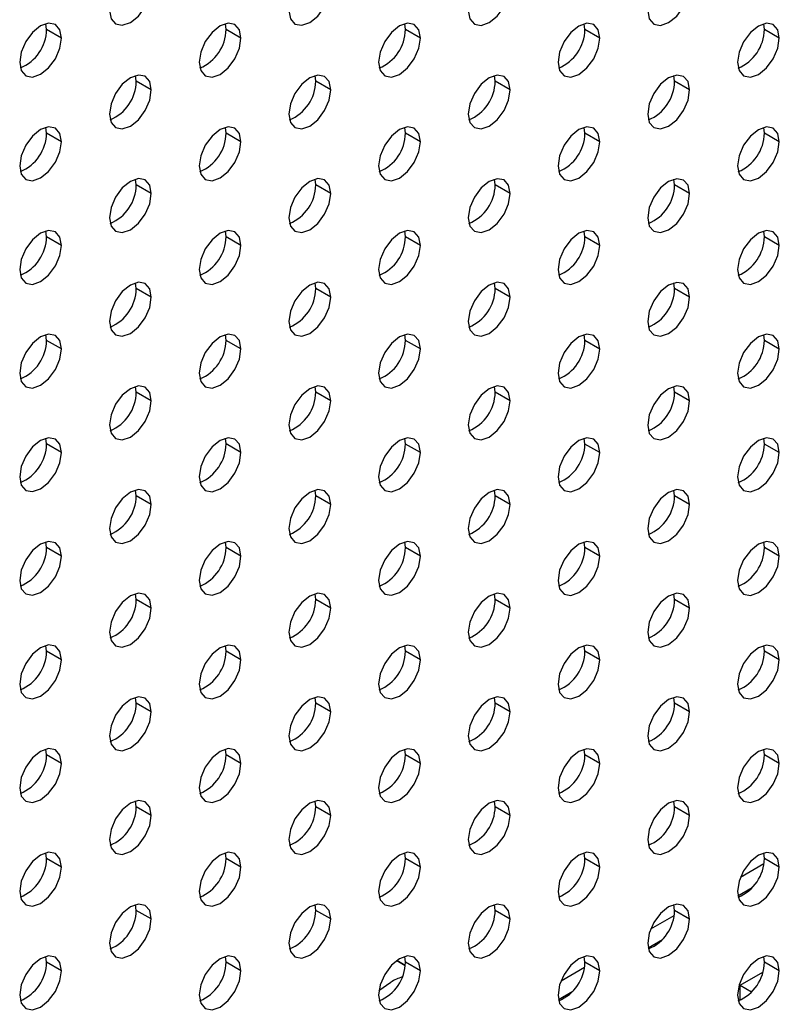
# Model space of a CAD drawing. Header units: millimetres. Extents: x 0 to 1118, y 0 to 864.
# Tile 372 of 397: x 1024.96 to 1028.55, y 704.77 to 709.43. Entities that reach past the tile are written whole.
import ezdxf

# ---------------------------------------------------------------- set-up
doc = ezdxf.new("R2010")
doc.units = ezdxf.units.MM

msp = doc.modelspace()

# ---------------------------------------------------------------- linework, layer by layer
at = {"color": 7, "linetype": 'Continuous', "lineweight": 25}
for p, q in [((1025.0851, 709.3811), (1025.0818, 709.4082)), ((1025.9336, 709.381), (1025.9304, 709.4081)), ((1026.7821, 709.3809), (1026.7789, 709.408)), ((1027.6306, 709.3809), (1027.6274, 709.408)), ((1028.4792, 709.3808), (1028.4759, 709.4079)), ((1025.1558, 709.3403), (1025.0851, 709.3811)), ((1026.0043, 709.3402), (1025.9336, 709.381)), ((1026.8528, 709.3401), (1026.7821, 709.3809)), ((1027.7013, 709.34), (1027.6306, 709.3809)), ((1028.5499, 709.34), (1028.4792, 709.3808)), ((1025.5093, 709.1361), (1025.5061, 709.1632)), ((1025.58, 709.0953), (1025.5093, 709.1361)), ((1026.3578, 709.136), (1026.3546, 709.1631)), ((1026.4286, 709.0952), (1026.3578, 709.136)), ((1027.2064, 709.1359), (1027.2031, 709.163)), ((1027.2771, 709.0951), (1027.2064, 709.1359)), ((1028.0549, 709.1359), (1028.0517, 709.163)), ((1028.1256, 709.095), (1028.0549, 709.1359)), ((1025.0851, 708.8912), (1025.0818, 708.9183)), ((1025.9336, 708.8911), (1025.9304, 708.9182)), ((1026.7821, 708.891), (1026.7789, 708.9181)), ((1027.6306, 708.8909), (1027.6274, 708.918)), ((1028.4792, 708.8909), (1028.4759, 708.918)), ((1025.1558, 708.8504), (1025.0851, 708.8912)), ((1026.0043, 708.8503), (1025.9336, 708.8911)), ((1026.8528, 708.8502), (1026.7821, 708.891)), ((1027.7013, 708.8501), (1027.6306, 708.8909)), ((1028.5499, 708.85), (1028.4792, 708.8909)), ((1025.5093, 708.6462), (1025.5061, 708.6733)), ((1026.3578, 708.6461), (1026.3546, 708.6732)), ((1027.2064, 708.646), (1027.2031, 708.6731)), ((1028.0549, 708.6459), (1028.0517, 708.673)), ((1025.58, 708.6054), (1025.5093, 708.6462)), ((1026.4286, 708.6053), (1026.3578, 708.6461)), ((1027.2771, 708.6052), (1027.2064, 708.646)), ((1028.1256, 708.6051), (1028.0549, 708.6459)), ((1025.0851, 708.4013), (1025.0818, 708.4283)), ((1025.1558, 708.3604), (1025.0851, 708.4013)), ((1025.9336, 708.4012), (1025.9304, 708.4283)), ((1026.0043, 708.3604), (1025.9336, 708.4012)), ((1026.7821, 708.4011), (1026.7789, 708.4282)), ((1026.8528, 708.3603), (1026.7821, 708.4011)), ((1027.6306, 708.401), (1027.6274, 708.4281)), ((1027.7013, 708.3602), (1027.6306, 708.401)), ((1028.4792, 708.4009), (1028.4759, 708.428)), ((1028.5499, 708.3601), (1028.4792, 708.4009)), ((1025.5093, 708.1563), (1025.5061, 708.1833)), ((1025.58, 708.1154), (1025.5093, 708.1563)), ((1026.3578, 708.1562), (1026.3546, 708.1833)), ((1026.4286, 708.1154), (1026.3578, 708.1562)), ((1027.2064, 708.1561), (1027.2031, 708.1832)), ((1027.2771, 708.1153), (1027.2064, 708.1561)), ((1028.0549, 708.156), (1028.0517, 708.1831)), ((1028.1256, 708.1152), (1028.0549, 708.156)), ((1025.0851, 707.9113), (1025.0818, 707.9384)), ((1025.9336, 707.9113), (1025.9304, 707.9383)), ((1026.7821, 707.9112), (1026.7789, 707.9383)), ((1027.6306, 707.9111), (1027.6274, 707.9382)), ((1028.4792, 707.911), (1028.4759, 707.9381)), ((1025.1558, 707.8705), (1025.0851, 707.9113)), ((1026.0043, 707.8704), (1025.9336, 707.9113)), ((1026.8528, 707.8704), (1026.7821, 707.9112)), ((1027.7013, 707.8703), (1027.6306, 707.9111)), ((1028.5499, 707.8702), (1028.4792, 707.911)), ((1025.5093, 707.6663), (1025.5061, 707.6934)), ((1026.3578, 707.6663), (1026.3546, 707.6933)), ((1027.2064, 707.6662), (1027.2031, 707.6933)), ((1028.0549, 707.6661), (1028.0517, 707.6932)), ((1025.58, 707.6255), (1025.5093, 707.6663)), ((1026.4286, 707.6254), (1026.3578, 707.6663)), ((1027.2771, 707.6254), (1027.2064, 707.6662)), ((1028.1256, 707.6253), (1028.0549, 707.6661)), ((1025.0851, 707.4214), (1025.0818, 707.4485)), ((1025.1558, 707.3806), (1025.0851, 707.4214)), ((1025.9336, 707.4213), (1025.9304, 707.4484)), ((1026.0043, 707.3805), (1025.9336, 707.4213)), ((1026.7821, 707.4212), (1026.7789, 707.4483)), ((1026.8528, 707.3804), (1026.7821, 707.4212)), ((1027.6306, 707.4212), (1027.6274, 707.4483)), ((1027.7013, 707.3803), (1027.6306, 707.4212)), ((1028.4792, 707.4211), (1028.4759, 707.4482)), ((1028.5499, 707.3803), (1028.4792, 707.4211)), ((1025.5093, 707.1764), (1025.5061, 707.2035)), ((1025.58, 707.1356), (1025.5093, 707.1764)), ((1026.3578, 707.1763), (1026.3546, 707.2034)), ((1026.4286, 707.1355), (1026.3578, 707.1763)), ((1027.2064, 707.1762), (1027.2031, 707.2033)), ((1027.2771, 707.1354), (1027.2064, 707.1762)), ((1028.0549, 707.1762), (1028.0517, 707.2033)), ((1028.1256, 707.1353), (1028.0549, 707.1762)), ((1025.0851, 706.9315), (1025.0818, 706.9586)), ((1025.9336, 706.9314), (1025.9304, 706.9585)), ((1026.7821, 706.9313), (1026.7789, 706.9584)), ((1027.6306, 706.9312), (1027.6274, 706.9583)), ((1028.4792, 706.9312), (1028.4759, 706.9583)), ((1025.1558, 706.8907), (1025.0851, 706.9315)), ((1026.0043, 706.8906), (1025.9336, 706.9314)), ((1026.8528, 706.8905), (1026.7821, 706.9313)), ((1027.7013, 706.8904), (1027.6306, 706.9312)), ((1028.5499, 706.8903), (1028.4792, 706.9312)), ((1025.5093, 706.6865), (1025.5061, 706.7136)), ((1026.3578, 706.6864), (1026.3546, 706.7135)), ((1027.2064, 706.6863), (1027.2031, 706.7134)), ((1028.0549, 706.6862), (1028.0517, 706.7133)), ((1025.58, 706.6457), (1025.5093, 706.6865)), ((1026.4286, 706.6456), (1026.3578, 706.6864)), ((1027.2771, 706.6455), (1027.2064, 706.6863)), ((1028.1256, 706.6454), (1028.0549, 706.6862)), ((1025.0851, 706.4416), (1025.0818, 706.4686)), ((1025.1558, 706.4007), (1025.0851, 706.4416)), ((1025.9336, 706.4415), (1025.9304, 706.4686)), ((1026.0043, 706.4007), (1025.9336, 706.4415)), ((1026.7821, 706.4414), (1026.7789, 706.4685)), ((1026.8528, 706.4006), (1026.7821, 706.4414)), ((1027.6306, 706.4413), (1027.6274, 706.4684)), ((1027.7013, 706.4005), (1027.6306, 706.4413)), ((1028.4792, 706.4412), (1028.4759, 706.4683)), ((1028.5499, 706.4004), (1028.4792, 706.4412)), ((1025.5093, 706.1966), (1025.5061, 706.2236)), ((1025.58, 706.1557), (1025.5093, 706.1966)), ((1026.3578, 706.1965), (1026.3546, 706.2236)), ((1026.4286, 706.1557), (1026.3578, 706.1965)), ((1027.2064, 706.1964), (1027.2031, 706.2235)), ((1027.2771, 706.1556), (1027.2064, 706.1964)), ((1028.0549, 706.1963), (1028.0517, 706.2234)), ((1028.1256, 706.1555), (1028.0549, 706.1963)), ((1025.0851, 705.9516), (1025.0818, 705.9787)), ((1025.9336, 705.9516), (1025.9304, 705.9786)), ((1026.7821, 705.9515), (1026.7789, 705.9786)), ((1027.6306, 705.9514), (1027.6274, 705.9785)), ((1028.4792, 705.9513), (1028.4759, 705.9784)), ((1025.1558, 705.9108), (1025.0851, 705.9516)), ((1026.0043, 705.9107), (1025.9336, 705.9516)), ((1026.8528, 705.9107), (1026.7821, 705.9515)), ((1027.7013, 705.9106), (1027.6306, 705.9514)), ((1028.5499, 705.9105), (1028.4792, 705.9513)), ((1025.5093, 705.7066), (1025.5061, 705.7337)), ((1026.3578, 705.7066), (1026.3546, 705.7336)), ((1027.2064, 705.7065), (1027.2031, 705.7336)), ((1028.0549, 705.7064), (1028.0517, 705.7335)), ((1025.58, 705.6658), (1025.5093, 705.7066)), ((1026.4286, 705.6657), (1026.3578, 705.7066)), ((1027.2771, 705.6657), (1027.2064, 705.7065)), ((1028.1256, 705.6656), (1028.0549, 705.7064)), ((1025.0851, 705.4617), (1025.0818, 705.4888)), ((1025.1558, 705.4209), (1025.0851, 705.4617)), ((1025.9336, 705.4616), (1025.9304, 705.4887)), ((1026.0043, 705.4208), (1025.9336, 705.4616)), ((1026.7821, 705.4616), (1026.7789, 705.4886)), ((1026.8528, 705.4207), (1026.7821, 705.4616)), ((1027.6306, 705.4615), (1027.6274, 705.4886)), ((1027.7013, 705.4207), (1027.6306, 705.4615)), ((1028.4792, 705.4614), (1028.4759, 705.4885)), ((1028.5499, 705.4206), (1028.4792, 705.4614)), ((1028.3663, 705.374), (1028.4773, 705.438)), ((1028.3538, 705.2851), (1028.4214, 705.3242)), ((1025.5093, 705.2167), (1025.5061, 705.2438)), ((1026.3578, 705.2166), (1026.3546, 705.2437)), ((1027.2064, 705.2165), (1027.2031, 705.2436)), ((1028.0549, 705.2165), (1028.0517, 705.2436)), ((1025.58, 705.1759), (1025.5093, 705.2167)), ((1026.4286, 705.1758), (1026.3578, 705.2166)), ((1027.2771, 705.1757), (1027.2064, 705.2165)), ((1027.942, 705.129), (1028.053, 705.1931)), ((1028.1256, 705.1756), (1028.0549, 705.2165)), ((1027.9295, 705.0402), (1027.9972, 705.0792)), ((1025.0851, 704.9718), (1025.0818, 704.9989)), ((1025.9336, 704.9717), (1025.9304, 704.9988)), ((1026.7821, 704.9716), (1026.7789, 704.9987)), ((1027.6306, 704.9715), (1027.6274, 704.9986)), ((1028.4792, 704.9715), (1028.4759, 704.9986)), ((1025.1558, 704.931), (1025.0851, 704.9718)), ((1026.0043, 704.9309), (1025.9336, 704.9717)), ((1026.7407, 704.9794), (1026.7812, 704.956)), ((1026.7812, 704.956), (1026.7407, 704.9794)), ((1026.8528, 704.9308), (1026.7821, 704.9716)), ((1027.5178, 704.8841), (1027.6287, 704.9482)), ((1027.7013, 704.9307), (1027.6306, 704.9715)), ((1028.5499, 704.9306), (1028.4792, 704.9715)), ((1028.3643, 704.8625), (1028.472, 704.9247)), ((1026.6564, 704.8375), (1026.7125, 704.8773)), ((1028.3643, 704.7923), (1028.3643, 704.8625)), ((1028.3643, 704.8625), (1028.4186, 704.8311)), ((1027.5053, 704.7953), (1027.5729, 704.8343))]:
    msp.add_line(p, q, dxfattribs=at)
at = {"color": 7, "linetype": 'Continuous', "lineweight": 25, "flags": 128}
for points in [[(1025.382, 709.4709), (1025.3896, 709.4315), (1025.411, 709.4068), (1025.4431, 709.4006), (1025.481, 709.4137), (1025.5189, 709.4443), (1025.551, 709.4876), (1025.5725, 709.5371), (1025.58, 709.5852)], [(1026.2306, 709.4708), (1026.2381, 709.4314), (1026.2596, 709.4067), (1026.2917, 709.4005), (1026.3296, 709.4137), (1026.3674, 709.4442), (1026.3996, 709.4876), (1026.421, 709.537), (1026.4286, 709.5851)], [(1027.0791, 709.4708), (1027.0866, 709.4314), (1027.1081, 709.4067), (1027.1402, 709.4004), (1027.1781, 709.4136), (1027.216, 709.4442), (1027.2481, 709.4875), (1027.2695, 709.537), (1027.2771, 709.585)], [(1027.9276, 709.4707), (1027.9352, 709.4313), (1027.9566, 709.4066), (1027.9887, 709.4003), (1028.0266, 709.4135), (1028.0645, 709.4441), (1028.0966, 709.4874), (1028.1181, 709.5369), (1028.1256, 709.585)], [(1025.1558, 709.3403), (1025.1482, 709.3797), (1025.1268, 709.4044), (1025.0947, 709.4106), (1025.0568, 709.3975), (1025.0189, 709.3669), (1024.9868, 709.3236), (1024.9653, 709.2741), (1024.9578, 709.226)], [(1026.0043, 709.3402), (1025.9968, 709.3796), (1025.9753, 709.4043), (1025.9432, 709.4105), (1025.9053, 709.3974), (1025.8674, 709.3668), (1025.8353, 709.3235), (1025.8138, 709.274), (1025.8063, 709.2259)], [(1026.8528, 709.3401), (1026.8453, 709.3795), (1026.8238, 709.4042), (1026.7917, 709.4105), (1026.7538, 709.3973), (1026.7159, 709.3667), (1026.6838, 709.3234), (1026.6624, 709.2739), (1026.6548, 709.2258)], [(1027.7013, 709.34), (1027.6938, 709.3794), (1027.6724, 709.4041), (1027.6402, 709.4104), (1027.6024, 709.3972), (1027.5645, 709.3666), (1027.5324, 709.3233), (1027.5109, 709.2738), (1027.5034, 709.2258)], [(1028.5499, 709.34), (1028.5423, 709.3794), (1028.5209, 709.4041), (1028.4888, 709.4103), (1028.4509, 709.3971), (1028.413, 709.3666), (1028.3809, 709.3232), (1028.3594, 709.2738), (1028.3519, 709.2257)], [(1024.9578, 709.226), (1024.9653, 709.1866), (1024.9868, 709.1619), (1025.0189, 709.1557), (1025.0568, 709.1688), (1025.0947, 709.1994), (1025.1268, 709.2427), (1025.1482, 709.2922), (1025.1558, 709.3403)], [(1025.8063, 709.2259), (1025.8138, 709.1865), (1025.8353, 709.1618), (1025.8674, 709.1556), (1025.9053, 709.1687), (1025.9432, 709.1993), (1025.9753, 709.2426), (1025.9968, 709.2921), (1026.0043, 709.3402)], [(1026.6548, 709.2258), (1026.6624, 709.1864), (1026.6838, 709.1617), (1026.7159, 709.1555), (1026.7538, 709.1687), (1026.7917, 709.1992), (1026.8238, 709.2426), (1026.8453, 709.292), (1026.8528, 709.3401)], [(1027.5034, 709.2258), (1027.5109, 709.1864), (1027.5324, 709.1617), (1027.5645, 709.1554), (1027.6024, 709.1686), (1027.6402, 709.1992), (1027.6724, 709.2425), (1027.6938, 709.292), (1027.7013, 709.34)], [(1028.3519, 709.2257), (1028.3594, 709.1863), (1028.3809, 709.1616), (1028.413, 709.1553), (1028.4509, 709.1685), (1028.4888, 709.1991), (1028.5209, 709.2424), (1028.5423, 709.2919), (1028.5499, 709.34)], [(1025.58, 709.0953), (1025.5725, 709.1347), (1025.551, 709.1594), (1025.5189, 709.1656), (1025.481, 709.1525), (1025.4431, 709.1219), (1025.411, 709.0786), (1025.3896, 709.0291), (1025.382, 708.981)], [(1026.4286, 709.0952), (1026.421, 709.1346), (1026.3996, 709.1593), (1026.3674, 709.1655), (1026.3296, 709.1524), (1026.2917, 709.1218), (1026.2596, 709.0785), (1026.2381, 709.029), (1026.2306, 708.9809)], [(1027.2771, 709.0951), (1027.2695, 709.1345), (1027.2481, 709.1592), (1027.216, 709.1655), (1027.1781, 709.1523), (1027.1402, 709.1217), (1027.1081, 709.0784), (1027.0866, 709.0289), (1027.0791, 708.9808)], [(1028.1256, 709.095), (1028.1181, 709.1344), (1028.0966, 709.1591), (1028.0645, 709.1654), (1028.0266, 709.1522), (1027.9887, 709.1216), (1027.9566, 709.0783), (1027.9352, 709.0288), (1027.9276, 708.9807)], [(1025.382, 708.981), (1025.3896, 708.9416), (1025.411, 708.9169), (1025.4431, 708.9107), (1025.481, 708.9238), (1025.5189, 708.9544), (1025.551, 708.9977), (1025.5725, 709.0472), (1025.58, 709.0953)], [(1026.2306, 708.9809), (1026.2381, 708.9415), (1026.2596, 708.9168), (1026.2917, 708.9106), (1026.3296, 708.9237), (1026.3674, 708.9543), (1026.3996, 708.9976), (1026.421, 709.0471), (1026.4286, 709.0952)], [(1027.0791, 708.9808), (1027.0866, 708.9414), (1027.1081, 708.9167), (1027.1402, 708.9105), (1027.1781, 708.9237), (1027.216, 708.9542), (1027.2481, 708.9976), (1027.2695, 709.047), (1027.2771, 709.0951)], [(1027.9276, 708.9807), (1027.9352, 708.9414), (1027.9566, 708.9167), (1027.9887, 708.9104), (1028.0266, 708.9236), (1028.0645, 708.9542), (1028.0966, 708.9975), (1028.1181, 709.0469), (1028.1256, 709.095)], [(1025.1558, 708.8504), (1025.1482, 708.8898), (1025.1268, 708.9145), (1025.0947, 708.9207), (1025.0568, 708.9075), (1025.0189, 708.877), (1024.9868, 708.8336), (1024.9653, 708.7842), (1024.9578, 708.7361)], [(1026.0043, 708.8503), (1025.9968, 708.8897), (1025.9753, 708.9144), (1025.9432, 708.9206), (1025.9053, 708.9074), (1025.8674, 708.8769), (1025.8353, 708.8336), (1025.8138, 708.7841), (1025.8063, 708.736)], [(1026.8528, 708.8502), (1026.8453, 708.8896), (1026.8238, 708.9143), (1026.7917, 708.9205), (1026.7538, 708.9074), (1026.7159, 708.8768), (1026.6838, 708.8335), (1026.6624, 708.784), (1026.6548, 708.7359)], [(1027.7013, 708.8501), (1027.6938, 708.8895), (1027.6724, 708.9142), (1027.6402, 708.9205), (1027.6024, 708.9073), (1027.5645, 708.8767), (1027.5324, 708.8334), (1027.5109, 708.7839), (1027.5034, 708.7358)], [(1028.5499, 708.85), (1028.5423, 708.8894), (1028.5209, 708.9141), (1028.4888, 708.9204), (1028.4509, 708.9072), (1028.413, 708.8766), (1028.3809, 708.8333), (1028.3594, 708.7838), (1028.3519, 708.7357)], [(1024.9578, 708.7361), (1024.9653, 708.6967), (1024.9868, 708.672), (1025.0189, 708.6657), (1025.0568, 708.6789), (1025.0947, 708.7095), (1025.1268, 708.7528), (1025.1482, 708.8023), (1025.1558, 708.8504)], [(1025.8063, 708.736), (1025.8138, 708.6966), (1025.8353, 708.6719), (1025.8674, 708.6657), (1025.9053, 708.6788), (1025.9432, 708.7094), (1025.9753, 708.7527), (1025.9968, 708.8022), (1026.0043, 708.8503)], [(1026.6548, 708.7359), (1026.6624, 708.6965), (1026.6838, 708.6718), (1026.7159, 708.6656), (1026.7538, 708.6787), (1026.7917, 708.7093), (1026.8238, 708.7526), (1026.8453, 708.8021), (1026.8528, 708.8502)], [(1027.5034, 708.7358), (1027.5109, 708.6964), (1027.5324, 708.6717), (1027.5645, 708.6655), (1027.6024, 708.6787), (1027.6402, 708.7092), (1027.6724, 708.7526), (1027.6938, 708.802), (1027.7013, 708.8501)], [(1028.3519, 708.7357), (1028.3594, 708.6963), (1028.3809, 708.6717), (1028.413, 708.6654), (1028.4509, 708.6786), (1028.4888, 708.7092), (1028.5209, 708.7525), (1028.5423, 708.8019), (1028.5499, 708.85)], [(1025.58, 708.6054), (1025.5725, 708.6448), (1025.551, 708.6695), (1025.5189, 708.6757), (1025.481, 708.6625), (1025.4431, 708.632), (1025.411, 708.5886), (1025.3896, 708.5392), (1025.382, 708.4911)], [(1026.4286, 708.6053), (1026.421, 708.6447), (1026.3996, 708.6694), (1026.3674, 708.6756), (1026.3296, 708.6624), (1026.2917, 708.6319), (1026.2596, 708.5886), (1026.2381, 708.5391), (1026.2306, 708.491)], [(1027.2771, 708.6052), (1027.2695, 708.6446), (1027.2481, 708.6693), (1027.216, 708.6755), (1027.1781, 708.6624), (1027.1402, 708.6318), (1027.1081, 708.5885), (1027.0866, 708.539), (1027.0791, 708.4909)], [(1028.1256, 708.6051), (1028.1181, 708.6445), (1028.0966, 708.6692), (1028.0645, 708.6755), (1028.0266, 708.6623), (1027.9887, 708.6317), (1027.9566, 708.5884), (1027.9352, 708.5389), (1027.9276, 708.4908)], [(1025.382, 708.4911), (1025.3896, 708.4517), (1025.411, 708.427), (1025.4431, 708.4207), (1025.481, 708.4339), (1025.5189, 708.4645), (1025.551, 708.5078), (1025.5725, 708.5573), (1025.58, 708.6054)], [(1026.2306, 708.491), (1026.2381, 708.4516), (1026.2596, 708.4269), (1026.2917, 708.4206), (1026.3296, 708.4338), (1026.3674, 708.4644), (1026.3996, 708.5077), (1026.421, 708.5572), (1026.4286, 708.6053)], [(1027.0791, 708.4909), (1027.0866, 708.4515), (1027.1081, 708.4268), (1027.1402, 708.4206), (1027.1781, 708.4337), (1027.216, 708.4643), (1027.2481, 708.5076), (1027.2695, 708.5571), (1027.2771, 708.6052)], [(1027.9276, 708.4908), (1027.9352, 708.4514), (1027.9566, 708.4267), (1027.9887, 708.4205), (1028.0266, 708.4337), (1028.0645, 708.4642), (1028.0966, 708.5075), (1028.1181, 708.557), (1028.1256, 708.6051)], [(1025.1558, 708.3604), (1025.1482, 708.3998), (1025.1268, 708.4245), (1025.0947, 708.4308), (1025.0568, 708.4176), (1025.0189, 708.387), (1024.9868, 708.3437), (1024.9653, 708.2942), (1024.9578, 708.2461)], [(1026.0043, 708.3604), (1025.9968, 708.3998), (1025.9753, 708.4245), (1025.9432, 708.4307), (1025.9053, 708.4175), (1025.8674, 708.387), (1025.8353, 708.3436), (1025.8138, 708.2942), (1025.8063, 708.2461)], [(1026.8528, 708.3603), (1026.8453, 708.3997), (1026.8238, 708.4244), (1026.7917, 708.4306), (1026.7538, 708.4174), (1026.7159, 708.3869), (1026.6838, 708.3436), (1026.6624, 708.2941), (1026.6548, 708.246)], [(1027.7013, 708.3602), (1027.6938, 708.3996), (1027.6724, 708.4243), (1027.6402, 708.4305), (1027.6024, 708.4174), (1027.5645, 708.3868), (1027.5324, 708.3435), (1027.5109, 708.294), (1027.5034, 708.2459)], [(1028.5499, 708.3601), (1028.5423, 708.3995), (1028.5209, 708.4242), (1028.4888, 708.4305), (1028.4509, 708.4173), (1028.413, 708.3867), (1028.3809, 708.3434), (1028.3594, 708.2939), (1028.3519, 708.2458)], [(1024.9578, 708.2461), (1024.9653, 708.2067), (1024.9868, 708.182), (1025.0189, 708.1758), (1025.0568, 708.189), (1025.0947, 708.2195), (1025.1268, 708.2629), (1025.1482, 708.3123), (1025.1558, 708.3604)], [(1025.8063, 708.2461), (1025.8138, 708.2067), (1025.8353, 708.182), (1025.8674, 708.1757), (1025.9053, 708.1889), (1025.9432, 708.2195), (1025.9753, 708.2628), (1025.9968, 708.3123), (1026.0043, 708.3604)], [(1026.6548, 708.246), (1026.6624, 708.2066), (1026.6838, 708.1819), (1026.7159, 708.1756), (1026.7538, 708.1888), (1026.7917, 708.2194), (1026.8238, 708.2627), (1026.8453, 708.3122), (1026.8528, 708.3603)], [(1027.5034, 708.2459), (1027.5109, 708.2065), (1027.5324, 708.1818), (1027.5645, 708.1756), (1027.6024, 708.1887), (1027.6402, 708.2193), (1027.6724, 708.2626), (1027.6938, 708.3121), (1027.7013, 708.3602)], [(1028.3519, 708.2458), (1028.3594, 708.2064), (1028.3809, 708.1817), (1028.413, 708.1755), (1028.4509, 708.1887), (1028.4888, 708.2192), (1028.5209, 708.2625), (1028.5423, 708.312), (1028.5499, 708.3601)], [(1025.58, 708.1154), (1025.5725, 708.1548), (1025.551, 708.1795), (1025.5189, 708.1858), (1025.481, 708.1726), (1025.4431, 708.142), (1025.411, 708.0987), (1025.3896, 708.0492), (1025.382, 708.0011)], [(1026.4286, 708.1154), (1026.421, 708.1548), (1026.3996, 708.1795), (1026.3674, 708.1857), (1026.3296, 708.1725), (1026.2917, 708.142), (1026.2596, 708.0986), (1026.2381, 708.0492), (1026.2306, 708.0011)], [(1027.2771, 708.1153), (1027.2695, 708.1547), (1027.2481, 708.1794), (1027.216, 708.1856), (1027.1781, 708.1724), (1027.1402, 708.1419), (1027.1081, 708.0986), (1027.0866, 708.0491), (1027.0791, 708.001)], [(1028.1256, 708.1152), (1028.1181, 708.1546), (1028.0966, 708.1793), (1028.0645, 708.1855), (1028.0266, 708.1724), (1027.9887, 708.1418), (1027.9566, 708.0985), (1027.9352, 708.049), (1027.9276, 708.0009)], [(1025.382, 708.0011), (1025.3896, 707.9617), (1025.411, 707.937), (1025.4431, 707.9308), (1025.481, 707.944), (1025.5189, 707.9745), (1025.551, 708.0179), (1025.5725, 708.0673), (1025.58, 708.1154)], [(1026.2306, 708.0011), (1026.2381, 707.9617), (1026.2596, 707.937), (1026.2917, 707.9307), (1026.3296, 707.9439), (1026.3674, 707.9745), (1026.3996, 708.0178), (1026.421, 708.0673), (1026.4286, 708.1154)], [(1027.0791, 708.001), (1027.0866, 707.9616), (1027.1081, 707.9369), (1027.1402, 707.9306), (1027.1781, 707.9438), (1027.216, 707.9744), (1027.2481, 708.0177), (1027.2695, 708.0672), (1027.2771, 708.1153)], [(1027.9276, 708.0009), (1027.9352, 707.9615), (1027.9566, 707.9368), (1027.9887, 707.9306), (1028.0266, 707.9437), (1028.0645, 707.9743), (1028.0966, 708.0176), (1028.1181, 708.0671), (1028.1256, 708.1152)], [(1025.1558, 707.8705), (1025.1482, 707.9099), (1025.1268, 707.9346), (1025.0947, 707.9408), (1025.0568, 707.9277), (1025.0189, 707.8971), (1024.9868, 707.8538), (1024.9653, 707.8043), (1024.9578, 707.7562)], [(1026.0043, 707.8704), (1025.9968, 707.9098), (1025.9753, 707.9345), (1025.9432, 707.9408), (1025.9053, 707.9276), (1025.8674, 707.897), (1025.8353, 707.8537), (1025.8138, 707.8042), (1025.8063, 707.7561)], [(1026.8528, 707.8704), (1026.8453, 707.9098), (1026.8238, 707.9344), (1026.7917, 707.9407), (1026.7538, 707.9275), (1026.7159, 707.8969), (1026.6838, 707.8536), (1026.6624, 707.8042), (1026.6548, 707.7561)], [(1027.7013, 707.8703), (1027.6938, 707.9097), (1027.6724, 707.9344), (1027.6402, 707.9406), (1027.6024, 707.9274), (1027.5645, 707.8969), (1027.5324, 707.8535), (1027.5109, 707.8041), (1027.5034, 707.756)], [(1028.5499, 707.8702), (1028.5423, 707.9096), (1028.5209, 707.9343), (1028.4888, 707.9405), (1028.4509, 707.9274), (1028.413, 707.8968), (1028.3809, 707.8535), (1028.3594, 707.804), (1028.3519, 707.7559)], [(1024.9578, 707.7562), (1024.9653, 707.7168), (1024.9868, 707.6921), (1025.0189, 707.6859), (1025.0568, 707.699), (1025.0947, 707.7296), (1025.1268, 707.7729), (1025.1482, 707.8224), (1025.1558, 707.8705)], [(1025.8063, 707.7561), (1025.8138, 707.7167), (1025.8353, 707.692), (1025.8674, 707.6858), (1025.9053, 707.699), (1025.9432, 707.7295), (1025.9753, 707.7729), (1025.9968, 707.8223), (1026.0043, 707.8704)], [(1026.6548, 707.7561), (1026.6624, 707.7167), (1026.6838, 707.692), (1026.7159, 707.6857), (1026.7538, 707.6989), (1026.7917, 707.7295), (1026.8238, 707.7728), (1026.8453, 707.8223), (1026.8528, 707.8704)], [(1027.5034, 707.756), (1027.5109, 707.7166), (1027.5324, 707.6919), (1027.5645, 707.6856), (1027.6024, 707.6988), (1027.6402, 707.7294), (1027.6724, 707.7727), (1027.6938, 707.8222), (1027.7013, 707.8703)], [(1028.3519, 707.7559), (1028.3594, 707.7165), (1028.3809, 707.6918), (1028.413, 707.6856), (1028.4509, 707.6987), (1028.4888, 707.7293), (1028.5209, 707.7726), (1028.5423, 707.8221), (1028.5499, 707.8702)], [(1025.58, 707.6255), (1025.5725, 707.6649), (1025.551, 707.6896), (1025.5189, 707.6958), (1025.481, 707.6827), (1025.4431, 707.6521), (1025.411, 707.6088), (1025.3896, 707.5593), (1025.382, 707.5112)], [(1026.4286, 707.6254), (1026.421, 707.6648), (1026.3996, 707.6895), (1026.3674, 707.6958), (1026.3296, 707.6826), (1026.2917, 707.652), (1026.2596, 707.6087), (1026.2381, 707.5592), (1026.2306, 707.5111)], [(1027.2771, 707.6254), (1027.2695, 707.6647), (1027.2481, 707.6894), (1027.216, 707.6957), (1027.1781, 707.6825), (1027.1402, 707.6519), (1027.1081, 707.6086), (1027.0866, 707.5592), (1027.0791, 707.5111)], [(1028.1256, 707.6253), (1028.1181, 707.6647), (1028.0966, 707.6894), (1028.0645, 707.6956), (1028.0266, 707.6824), (1027.9887, 707.6519), (1027.9566, 707.6085), (1027.9352, 707.5591), (1027.9276, 707.511)], [(1025.382, 707.5112), (1025.3896, 707.4718), (1025.411, 707.4471), (1025.4431, 707.4409), (1025.481, 707.454), (1025.5189, 707.4846), (1025.551, 707.5279), (1025.5725, 707.5774), (1025.58, 707.6255)], [(1026.2306, 707.5111), (1026.2381, 707.4717), (1026.2596, 707.447), (1026.2917, 707.4408), (1026.3296, 707.454), (1026.3674, 707.4845), (1026.3996, 707.5279), (1026.421, 707.5773), (1026.4286, 707.6254)], [(1027.0791, 707.5111), (1027.0866, 707.4717), (1027.1081, 707.447), (1027.1402, 707.4407), (1027.1781, 707.4539), (1027.216, 707.4845), (1027.2481, 707.5278), (1027.2695, 707.5773), (1027.2771, 707.6254)], [(1027.9276, 707.511), (1027.9352, 707.4716), (1027.9566, 707.4469), (1027.9887, 707.4406), (1028.0266, 707.4538), (1028.0645, 707.4844), (1028.0966, 707.5277), (1028.1181, 707.5772), (1028.1256, 707.6253)], [(1025.1558, 707.3806), (1025.1482, 707.42), (1025.1268, 707.4447), (1025.0947, 707.4509), (1025.0568, 707.4378), (1025.0189, 707.4072), (1024.9868, 707.3639), (1024.9653, 707.3144), (1024.9578, 707.2663)], [(1026.0043, 707.3805), (1025.9968, 707.4199), (1025.9753, 707.4446), (1025.9432, 707.4508), (1025.9053, 707.4377), (1025.8674, 707.4071), (1025.8353, 707.3638), (1025.8138, 707.3143), (1025.8063, 707.2662)], [(1026.8528, 707.3804), (1026.8453, 707.4198), (1026.8238, 707.4445), (1026.7917, 707.4508), (1026.7538, 707.4376), (1026.7159, 707.407), (1026.6838, 707.3637), (1026.6624, 707.3142), (1026.6548, 707.2661)], [(1027.7013, 707.3803), (1027.6938, 707.4197), (1027.6724, 707.4444), (1027.6402, 707.4507), (1027.6024, 707.4375), (1027.5645, 707.4069), (1027.5324, 707.3636), (1027.5109, 707.3141), (1027.5034, 707.2661)], [(1028.5499, 707.3803), (1028.5423, 707.4197), (1028.5209, 707.4444), (1028.4888, 707.4506), (1028.4509, 707.4374), (1028.413, 707.4069), (1028.3809, 707.3635), (1028.3594, 707.3141), (1028.3519, 707.266)], [(1024.9578, 707.2663), (1024.9653, 707.2269), (1024.9868, 707.2022), (1025.0189, 707.196), (1025.0568, 707.2091), (1025.0947, 707.2397), (1025.1268, 707.283), (1025.1482, 707.3325), (1025.1558, 707.3806)], [(1025.8063, 707.2662), (1025.8138, 707.2268), (1025.8353, 707.2021), (1025.8674, 707.1959), (1025.9053, 707.209), (1025.9432, 707.2396), (1025.9753, 707.2829), (1025.9968, 707.3324), (1026.0043, 707.3805)], [(1026.6548, 707.2661), (1026.6624, 707.2267), (1026.6838, 707.202), (1026.7159, 707.1958), (1026.7538, 707.209), (1026.7917, 707.2395), (1026.8238, 707.2829), (1026.8453, 707.3323), (1026.8528, 707.3804)], [(1027.5034, 707.2661), (1027.5109, 707.2267), (1027.5324, 707.202), (1027.5645, 707.1957), (1027.6024, 707.2089), (1027.6402, 707.2395), (1027.6724, 707.2828), (1027.6938, 707.3323), (1027.7013, 707.3803)], [(1028.3519, 707.266), (1028.3594, 707.2266), (1028.3809, 707.2019), (1028.413, 707.1956), (1028.4509, 707.2088), (1028.4888, 707.2394), (1028.5209, 707.2827), (1028.5423, 707.3322), (1028.5499, 707.3803)], [(1025.58, 707.1356), (1025.5725, 707.175), (1025.551, 707.1997), (1025.5189, 707.2059), (1025.481, 707.1928), (1025.4431, 707.1622), (1025.411, 707.1189), (1025.3896, 707.0694), (1025.382, 707.0213)], [(1026.4286, 707.1355), (1026.421, 707.1749), (1026.3996, 707.1996), (1026.3674, 707.2058), (1026.3296, 707.1927), (1026.2917, 707.1621), (1026.2596, 707.1188), (1026.2381, 707.0693), (1026.2306, 707.0212)], [(1027.2771, 707.1354), (1027.2695, 707.1748), (1027.2481, 707.1995), (1027.216, 707.2058), (1027.1781, 707.1926), (1027.1402, 707.162), (1027.1081, 707.1187), (1027.0866, 707.0692), (1027.0791, 707.0211)], [(1028.1256, 707.1353), (1028.1181, 707.1747), (1028.0966, 707.1994), (1028.0645, 707.2057), (1028.0266, 707.1925), (1027.9887, 707.1619), (1027.9566, 707.1186), (1027.9352, 707.0691), (1027.9276, 707.0211)], [(1025.382, 707.0213), (1025.3896, 706.9819), (1025.411, 706.9572), (1025.4431, 706.951), (1025.481, 706.9641), (1025.5189, 706.9947), (1025.551, 707.038), (1025.5725, 707.0875), (1025.58, 707.1356)], [(1026.2306, 707.0212), (1026.2381, 706.9818), (1026.2596, 706.9571), (1026.2917, 706.9509), (1026.3296, 706.964), (1026.3674, 706.9946), (1026.3996, 707.0379), (1026.421, 707.0874), (1026.4286, 707.1355)], [(1027.0791, 707.0211), (1027.0866, 706.9817), (1027.1081, 706.957), (1027.1402, 706.9508), (1027.1781, 706.964), (1027.216, 706.9945), (1027.2481, 707.0379), (1027.2695, 707.0873), (1027.2771, 707.1354)], [(1027.9276, 707.0211), (1027.9352, 706.9817), (1027.9566, 706.957), (1027.9887, 706.9507), (1028.0266, 706.9639), (1028.0645, 706.9945), (1028.0966, 707.0378), (1028.1181, 707.0873), (1028.1256, 707.1353)], [(1025.1558, 706.8907), (1025.1482, 706.9301), (1025.1268, 706.9548), (1025.0947, 706.961), (1025.0568, 706.9478), (1025.0189, 706.9173), (1024.9868, 706.8739), (1024.9653, 706.8245), (1024.9578, 706.7764)], [(1026.0043, 706.8906), (1025.9968, 706.93), (1025.9753, 706.9547), (1025.9432, 706.9609), (1025.9053, 706.9478), (1025.8674, 706.9172), (1025.8353, 706.8739), (1025.8138, 706.8244), (1025.8063, 706.7763)], [(1026.8528, 706.8905), (1026.8453, 706.9299), (1026.8238, 706.9546), (1026.7917, 706.9608), (1026.7538, 706.9477), (1026.7159, 706.9171), (1026.6838, 706.8738), (1026.6624, 706.8243), (1026.6548, 706.7762)], [(1027.7013, 706.8904), (1027.6938, 706.9298), (1027.6724, 706.9545), (1027.6402, 706.9608), (1027.6024, 706.9476), (1027.5645, 706.917), (1027.5324, 706.8737), (1027.5109, 706.8242), (1027.5034, 706.7761)], [(1028.5499, 706.8903), (1028.5423, 706.9297), (1028.5209, 706.9544), (1028.4888, 706.9607), (1028.4509, 706.9475), (1028.413, 706.9169), (1028.3809, 706.8736), (1028.3594, 706.8241), (1028.3519, 706.776)], [(1024.9578, 706.7764), (1024.9653, 706.737), (1024.9868, 706.7123), (1025.0189, 706.706), (1025.0568, 706.7192), (1025.0947, 706.7498), (1025.1268, 706.7931), (1025.1482, 706.8426), (1025.1558, 706.8907)], [(1025.8063, 706.7763), (1025.8138, 706.7369), (1025.8353, 706.7122), (1025.8674, 706.706), (1025.9053, 706.7191), (1025.9432, 706.7497), (1025.9753, 706.793), (1025.9968, 706.8425), (1026.0043, 706.8906)], [(1026.6548, 706.7762), (1026.6624, 706.7368), (1026.6838, 706.7121), (1026.7159, 706.7059), (1026.7538, 706.719), (1026.7917, 706.7496), (1026.8238, 706.7929), (1026.8453, 706.8424), (1026.8528, 706.8905)], [(1027.5034, 706.7761), (1027.5109, 706.7367), (1027.5324, 706.712), (1027.5645, 706.7058), (1027.6024, 706.719), (1027.6402, 706.7495), (1027.6724, 706.7929), (1027.6938, 706.8423), (1027.7013, 706.8904)], [(1028.3519, 706.776), (1028.3594, 706.7367), (1028.3809, 706.712), (1028.413, 706.7057), (1028.4509, 706.7189), (1028.4888, 706.7495), (1028.5209, 706.7928), (1028.5423, 706.8422), (1028.5499, 706.8903)], [(1025.58, 706.6457), (1025.5725, 706.6851), (1025.551, 706.7098), (1025.5189, 706.716), (1025.481, 706.7028), (1025.4431, 706.6723), (1025.411, 706.6289), (1025.3896, 706.5795), (1025.382, 706.5314)], [(1026.4286, 706.6456), (1026.421, 706.685), (1026.3996, 706.7097), (1026.3674, 706.7159), (1026.3296, 706.7027), (1026.2917, 706.6722), (1026.2596, 706.6289), (1026.2381, 706.5794), (1026.2306, 706.5313)], [(1027.2771, 706.6455), (1027.2695, 706.6849), (1027.2481, 706.7096), (1027.216, 706.7158), (1027.1781, 706.7027), (1027.1402, 706.6721), (1027.1081, 706.6288), (1027.0866, 706.5793), (1027.0791, 706.5312)], [(1028.1256, 706.6454), (1028.1181, 706.6848), (1028.0966, 706.7095), (1028.0645, 706.7158), (1028.0266, 706.7026), (1027.9887, 706.672), (1027.9566, 706.6287), (1027.9352, 706.5792), (1027.9276, 706.5311)], [(1025.382, 706.5314), (1025.3896, 706.492), (1025.411, 706.4673), (1025.4431, 706.461), (1025.481, 706.4742), (1025.5189, 706.5048), (1025.551, 706.5481), (1025.5725, 706.5976), (1025.58, 706.6457)], [(1026.2306, 706.5313), (1026.2381, 706.4919), (1026.2596, 706.4672), (1026.2917, 706.461), (1026.3296, 706.4741), (1026.3674, 706.5047), (1026.3996, 706.548), (1026.421, 706.5975), (1026.4286, 706.6456)], [(1027.0791, 706.5312), (1027.0866, 706.4918), (1027.1081, 706.4671), (1027.1402, 706.4609), (1027.1781, 706.474), (1027.216, 706.5046), (1027.2481, 706.5479), (1027.2695, 706.5974), (1027.2771, 706.6455)], [(1027.9276, 706.5311), (1027.9352, 706.4917), (1027.9566, 706.467), (1027.9887, 706.4608), (1028.0266, 706.474), (1028.0645, 706.5045), (1028.0966, 706.5479), (1028.1181, 706.5973), (1028.1256, 706.6454)], [(1025.1558, 706.4007), (1025.1482, 706.4401), (1025.1268, 706.4648), (1025.0947, 706.4711), (1025.0568, 706.4579), (1025.0189, 706.4273), (1024.9868, 706.384), (1024.9653, 706.3345), (1024.9578, 706.2864)], [(1026.0043, 706.4007), (1025.9968, 706.4401), (1025.9753, 706.4648), (1025.9432, 706.471), (1025.9053, 706.4578), (1025.8674, 706.4273), (1025.8353, 706.3839), (1025.8138, 706.3345), (1025.8063, 706.2864)], [(1026.8528, 706.4006), (1026.8453, 706.44), (1026.8238, 706.4647), (1026.7917, 706.4709), (1026.7538, 706.4577), (1026.7159, 706.4272), (1026.6838, 706.3839), (1026.6624, 706.3344), (1026.6548, 706.2863)], [(1027.7013, 706.4005), (1027.6938, 706.4399), (1027.6724, 706.4646), (1027.6402, 706.4708), (1027.6024, 706.4577), (1027.5645, 706.4271), (1027.5324, 706.3838), (1027.5109, 706.3343), (1027.5034, 706.2862)], [(1028.5499, 706.4004), (1028.5423, 706.4398), (1028.5209, 706.4645), (1028.4888, 706.4708), (1028.4509, 706.4576), (1028.413, 706.427), (1028.3809, 706.3837), (1028.3594, 706.3342), (1028.3519, 706.2861)], [(1024.9578, 706.2864), (1024.9653, 706.247), (1024.9868, 706.2223), (1025.0189, 706.2161), (1025.0568, 706.2293), (1025.0947, 706.2598), (1025.1268, 706.3032), (1025.1482, 706.3526), (1025.1558, 706.4007)], [(1025.8063, 706.2864), (1025.8138, 706.247), (1025.8353, 706.2223), (1025.8674, 706.216), (1025.9053, 706.2292), (1025.9432, 706.2598), (1025.9753, 706.3031), (1025.9968, 706.3526), (1026.0043, 706.4007)], [(1026.6548, 706.2863), (1026.6624, 706.2469), (1026.6838, 706.2222), (1026.7159, 706.2159), (1026.7538, 706.2291), (1026.7917, 706.2597), (1026.8238, 706.303), (1026.8453, 706.3525), (1026.8528, 706.4006)], [(1027.5034, 706.2862), (1027.5109, 706.2468), (1027.5324, 706.2221), (1027.5645, 706.2159), (1027.6024, 706.229), (1027.6402, 706.2596), (1027.6724, 706.3029), (1027.6938, 706.3524), (1027.7013, 706.4005)], [(1028.3519, 706.2861), (1028.3594, 706.2467), (1028.3809, 706.222), (1028.413, 706.2158), (1028.4509, 706.229), (1028.4888, 706.2595), (1028.5209, 706.3028), (1028.5423, 706.3523), (1028.5499, 706.4004)], [(1025.58, 706.1557), (1025.5725, 706.1951), (1025.551, 706.2198), (1025.5189, 706.2261), (1025.481, 706.2129), (1025.4431, 706.1823), (1025.411, 706.139), (1025.3896, 706.0895), (1025.382, 706.0414)], [(1026.4286, 706.1557), (1026.421, 706.1951), (1026.3996, 706.2198), (1026.3674, 706.226), (1026.3296, 706.2128), (1026.2917, 706.1823), (1026.2596, 706.1389), (1026.2381, 706.0895), (1026.2306, 706.0414)], [(1027.2771, 706.1556), (1027.2695, 706.195), (1027.2481, 706.2197), (1027.216, 706.2259), (1027.1781, 706.2127), (1027.1402, 706.1822), (1027.1081, 706.1389), (1027.0866, 706.0894), (1027.0791, 706.0413)], [(1028.1256, 706.1555), (1028.1181, 706.1949), (1028.0966, 706.2196), (1028.0645, 706.2258), (1028.0266, 706.2127), (1027.9887, 706.1821), (1027.9566, 706.1388), (1027.9352, 706.0893), (1027.9276, 706.0412)], [(1025.382, 706.0414), (1025.3896, 706.002), (1025.411, 705.9773), (1025.4431, 705.9711), (1025.481, 705.9843), (1025.5189, 706.0148), (1025.551, 706.0582), (1025.5725, 706.1076), (1025.58, 706.1557)], [(1026.2306, 706.0414), (1026.2381, 706.002), (1026.2596, 705.9773), (1026.2917, 705.971), (1026.3296, 705.9842), (1026.3674, 706.0148), (1026.3996, 706.0581), (1026.421, 706.1076), (1026.4286, 706.1557)], [(1027.0791, 706.0413), (1027.0866, 706.0019), (1027.1081, 705.9772), (1027.1402, 705.9709), (1027.1781, 705.9841), (1027.216, 706.0147), (1027.2481, 706.058), (1027.2695, 706.1075), (1027.2771, 706.1556)], [(1027.9276, 706.0412), (1027.9352, 706.0018), (1027.9566, 705.9771), (1027.9887, 705.9709), (1028.0266, 705.984), (1028.0645, 706.0146), (1028.0966, 706.0579), (1028.1181, 706.1074), (1028.1256, 706.1555)], [(1025.1558, 705.9108), (1025.1482, 705.9502), (1025.1268, 705.9749), (1025.0947, 705.9812), (1025.0568, 705.968), (1025.0189, 705.9374), (1024.9868, 705.8941), (1024.9653, 705.8446), (1024.9578, 705.7965)], [(1026.0043, 705.9107), (1025.9968, 705.9501), (1025.9753, 705.9748), (1025.9432, 705.9811), (1025.9053, 705.9679), (1025.8674, 705.9373), (1025.8353, 705.894), (1025.8138, 705.8445), (1025.8063, 705.7964)], [(1026.8528, 705.9107), (1026.8453, 705.9501), (1026.8238, 705.9748), (1026.7917, 705.981), (1026.7538, 705.9678), (1026.7159, 705.9373), (1026.6838, 705.8939), (1026.6624, 705.8445), (1026.6548, 705.7964)], [(1027.7013, 705.9106), (1027.6938, 705.95), (1027.6724, 705.9747), (1027.6402, 705.9809), (1027.6024, 705.9677), (1027.5645, 705.9372), (1027.5324, 705.8939), (1027.5109, 705.8444), (1027.5034, 705.7963)], [(1028.5499, 705.9105), (1028.5423, 705.9499), (1028.5209, 705.9746), (1028.4888, 705.9808), (1028.4509, 705.9677), (1028.413, 705.9371), (1028.3809, 705.8938), (1028.3594, 705.8443), (1028.3519, 705.7962)], [(1024.9578, 705.7965), (1024.9653, 705.7571), (1024.9868, 705.7324), (1025.0189, 705.7262), (1025.0568, 705.7394), (1025.0947, 705.7699), (1025.1268, 705.8132), (1025.1482, 705.8627), (1025.1558, 705.9108)], [(1025.8063, 705.7964), (1025.8138, 705.757), (1025.8353, 705.7323), (1025.8674, 705.7261), (1025.9053, 705.7393), (1025.9432, 705.7698), (1025.9753, 705.8132), (1025.9968, 705.8626), (1026.0043, 705.9107)], [(1026.6548, 705.7964), (1026.6624, 705.757), (1026.6838, 705.7323), (1026.7159, 705.726), (1026.7538, 705.7392), (1026.7917, 705.7698), (1026.8238, 705.8131), (1026.8453, 705.8626), (1026.8528, 705.9107)], [(1027.5034, 705.7963), (1027.5109, 705.7569), (1027.5324, 705.7322), (1027.5645, 705.7259), (1027.6024, 705.7391), (1027.6402, 705.7697), (1027.6724, 705.813), (1027.6938, 705.8625), (1027.7013, 705.9106)], [(1028.3519, 705.7962), (1028.3594, 705.7568), (1028.3809, 705.7321), (1028.413, 705.7259), (1028.4509, 705.739), (1028.4888, 705.7696), (1028.5209, 705.8129), (1028.5423, 705.8624), (1028.5499, 705.9105)], [(1025.58, 705.6658), (1025.5725, 705.7052), (1025.551, 705.7299), (1025.5189, 705.7361), (1025.481, 705.723), (1025.4431, 705.6924), (1025.411, 705.6491), (1025.3896, 705.5996), (1025.382, 705.5515)], [(1026.4286, 705.6657), (1026.421, 705.7051), (1026.3996, 705.7298), (1026.3674, 705.7361), (1026.3296, 705.7229), (1026.2917, 705.6923), (1026.2596, 705.649), (1026.2381, 705.5995), (1026.2306, 705.5514)], [(1027.2771, 705.6657), (1027.2695, 705.7051), (1027.2481, 705.7297), (1027.216, 705.736), (1027.1781, 705.7228), (1027.1402, 705.6922), (1027.1081, 705.6489), (1027.0866, 705.5995), (1027.0791, 705.5514)], [(1028.1256, 705.6656), (1028.1181, 705.705), (1028.0966, 705.7297), (1028.0645, 705.7359), (1028.0266, 705.7227), (1027.9887, 705.6922), (1027.9566, 705.6488), (1027.9352, 705.5994), (1027.9276, 705.5513)], [(1025.382, 705.5515), (1025.3896, 705.5121), (1025.411, 705.4874), (1025.4431, 705.4812), (1025.481, 705.4943), (1025.5189, 705.5249), (1025.551, 705.5682), (1025.5725, 705.6177), (1025.58, 705.6658)], [(1026.2306, 705.5514), (1026.2381, 705.512), (1026.2596, 705.4873), (1026.2917, 705.4811), (1026.3296, 705.4943), (1026.3674, 705.5248), (1026.3996, 705.5682), (1026.421, 705.6176), (1026.4286, 705.6657)], [(1027.0791, 705.5514), (1027.0866, 705.512), (1027.1081, 705.4873), (1027.1402, 705.481), (1027.1781, 705.4942), (1027.216, 705.5248), (1027.2481, 705.5681), (1027.2695, 705.6176), (1027.2771, 705.6657)], [(1027.9276, 705.5513), (1027.9352, 705.5119), (1027.9566, 705.4872), (1027.9887, 705.4809), (1028.0266, 705.4941), (1028.0645, 705.5247), (1028.0966, 705.568), (1028.1181, 705.6175), (1028.1256, 705.6656)], [(1025.1558, 705.4209), (1025.1482, 705.4603), (1025.1268, 705.485), (1025.0947, 705.4912), (1025.0568, 705.4781), (1025.0189, 705.4475), (1024.9868, 705.4042), (1024.9653, 705.3547), (1024.9578, 705.3066)], [(1026.0043, 705.4208), (1025.9968, 705.4602), (1025.9753, 705.4849), (1025.9432, 705.4911), (1025.9053, 705.478), (1025.8674, 705.4474), (1025.8353, 705.4041), (1025.8138, 705.3546), (1025.8063, 705.3065)], [(1026.8528, 705.4207), (1026.8453, 705.4601), (1026.8238, 705.4848), (1026.7917, 705.4911), (1026.7538, 705.4779), (1026.7159, 705.4473), (1026.6838, 705.404), (1026.6624, 705.3545), (1026.6548, 705.3064)], [(1027.7013, 705.4207), (1027.6938, 705.46), (1027.6724, 705.4847), (1027.6402, 705.491), (1027.6024, 705.4778), (1027.5645, 705.4472), (1027.5324, 705.4039), (1027.5109, 705.3545), (1027.5034, 705.3064)], [(1028.5499, 705.4206), (1028.5423, 705.46), (1028.5209, 705.4847), (1028.4888, 705.4909), (1028.4509, 705.4777), (1028.413, 705.4472), (1028.3809, 705.4038), (1028.3594, 705.3544), (1028.3519, 705.3063)], [(1024.9578, 705.3066), (1024.9653, 705.2672), (1024.9868, 705.2425), (1025.0189, 705.2363), (1025.0568, 705.2494), (1025.0947, 705.28), (1025.1268, 705.3233), (1025.1482, 705.3728), (1025.1558, 705.4209)], [(1025.8063, 705.3065), (1025.8138, 705.2671), (1025.8353, 705.2424), (1025.8674, 705.2362), (1025.9053, 705.2493), (1025.9432, 705.2799), (1025.9753, 705.3232), (1025.9968, 705.3727), (1026.0043, 705.4208)], [(1026.6548, 705.3064), (1026.6624, 705.267), (1026.6838, 705.2423), (1026.7159, 705.2361), (1026.7538, 705.2493), (1026.7917, 705.2798), (1026.8238, 705.3232), (1026.8453, 705.3726), (1026.8528, 705.4207)], [(1027.5034, 705.3064), (1027.5109, 705.267), (1027.5324, 705.2423), (1027.5645, 705.236), (1027.6024, 705.2492), (1027.6402, 705.2798), (1027.6724, 705.3231), (1027.6938, 705.3726), (1027.7013, 705.4207)], [(1028.3519, 705.3063), (1028.3594, 705.2669), (1028.3809, 705.2422), (1028.413, 705.2359), (1028.4509, 705.2491), (1028.4888, 705.2797), (1028.5209, 705.323), (1028.5423, 705.3725), (1028.5499, 705.4206)], [(1025.58, 705.1759), (1025.5725, 705.2153), (1025.551, 705.24), (1025.5189, 705.2462), (1025.481, 705.2331), (1025.4431, 705.2025), (1025.411, 705.1592), (1025.3896, 705.1097), (1025.382, 705.0616)], [(1026.4286, 705.1758), (1026.421, 705.2152), (1026.3996, 705.2399), (1026.3674, 705.2461), (1026.3296, 705.233), (1026.2917, 705.2024), (1026.2596, 705.1591), (1026.2381, 705.1096), (1026.2306, 705.0615)], [(1027.2771, 705.1757), (1027.2695, 705.2151), (1027.2481, 705.2398), (1027.216, 705.2461), (1027.1781, 705.2329), (1027.1402, 705.2023), (1027.1081, 705.159), (1027.0866, 705.1095), (1027.0791, 705.0614)], [(1028.1256, 705.1756), (1028.1181, 705.215), (1028.0966, 705.2397), (1028.0645, 705.246), (1028.0266, 705.2328), (1027.9887, 705.2022), (1027.9566, 705.1589), (1027.9352, 705.1094), (1027.9276, 705.0614)], [(1025.382, 705.0616), (1025.3896, 705.0222), (1025.411, 704.9975), (1025.4431, 704.9913), (1025.481, 705.0044), (1025.5189, 705.035), (1025.551, 705.0783), (1025.5725, 705.1278), (1025.58, 705.1759)], [(1026.2306, 705.0615), (1026.2381, 705.0221), (1026.2596, 704.9974), (1026.2917, 704.9912), (1026.3296, 705.0043), (1026.3674, 705.0349), (1026.3996, 705.0782), (1026.421, 705.1277), (1026.4286, 705.1758)], [(1027.0791, 705.0614), (1027.0866, 705.022), (1027.1081, 704.9973), (1027.1402, 704.9911), (1027.1781, 705.0043), (1027.216, 705.0348), (1027.2481, 705.0782), (1027.2695, 705.1276), (1027.2771, 705.1757)], [(1027.9276, 705.0614), (1027.9352, 705.022), (1027.9566, 704.9973), (1027.9887, 704.991), (1028.0266, 705.0042), (1028.0645, 705.0348), (1028.0966, 705.0781), (1028.1181, 705.1276), (1028.1256, 705.1756)], [(1025.1558, 704.931), (1025.1482, 704.9704), (1025.1268, 704.9951), (1025.0947, 705.0013), (1025.0568, 704.9881), (1025.0189, 704.9576), (1024.9868, 704.9142), (1024.9653, 704.8648), (1024.9578, 704.8167)], [(1026.0043, 704.9309), (1025.9968, 704.9703), (1025.9753, 704.995), (1025.9432, 705.0012), (1025.9053, 704.9881), (1025.8674, 704.9575), (1025.8353, 704.9142), (1025.8138, 704.8647), (1025.8063, 704.8166)], [(1026.8528, 704.9308), (1026.8453, 704.9702), (1026.8238, 704.9949), (1026.7917, 705.0011), (1026.7538, 704.988), (1026.7159, 704.9574), (1026.6838, 704.9141), (1026.6624, 704.8646), (1026.6548, 704.8165)], [(1027.7013, 704.9307), (1027.6938, 704.9701), (1027.6724, 704.9948), (1027.6402, 705.0011), (1027.6024, 704.9879), (1027.5645, 704.9573), (1027.5324, 704.914), (1027.5109, 704.8645), (1027.5034, 704.8164)], [(1028.5499, 704.9306), (1028.5423, 704.97), (1028.5209, 704.9947), (1028.4888, 705.001), (1028.4509, 704.9878), (1028.413, 704.9572), (1028.3809, 704.9139), (1028.3594, 704.8644), (1028.3519, 704.8164)], [(1024.9578, 704.8167), (1024.9653, 704.7773), (1024.9868, 704.7526), (1025.0189, 704.7463), (1025.0568, 704.7595), (1025.0947, 704.7901), (1025.1268, 704.8334), (1025.1482, 704.8829), (1025.1558, 704.931)], [(1025.8063, 704.8166), (1025.8138, 704.7772), (1025.8353, 704.7525), (1025.8674, 704.7463), (1025.9053, 704.7594), (1025.9432, 704.79), (1025.9753, 704.8333), (1025.9968, 704.8828), (1026.0043, 704.9309)], [(1026.6548, 704.8165), (1026.6624, 704.7771), (1026.6838, 704.7524), (1026.7159, 704.7462), (1026.7538, 704.7593), (1026.7917, 704.7899), (1026.8238, 704.8332), (1026.8453, 704.8827), (1026.8528, 704.9308)], [(1027.5034, 704.8164), (1027.5109, 704.777), (1027.5324, 704.7523), (1027.5645, 704.7461), (1027.6024, 704.7593), (1027.6402, 704.7898), (1027.6724, 704.8332), (1027.6938, 704.8826), (1027.7013, 704.9307)], [(1028.3519, 704.8164), (1028.3594, 704.777), (1028.3809, 704.7523), (1028.413, 704.746), (1028.4509, 704.7592), (1028.4888, 704.7898), (1028.5209, 704.8331), (1028.5423, 704.8826), (1028.5499, 704.9306)]]:
    msp.add_lwpolyline(points, dxfattribs=at)
at = {"color": 7, "linetype": 'Continuous', "lineweight": 25}
for centre, radius, start, end in [((1024.8849, 709.384), 0.2001, 292.337, 359.1667), ((1025.7335, 709.3839), 0.2001, 292.337, 359.1667), ((1026.582, 709.3839), 0.2001, 292.337, 359.1667), ((1027.4305, 709.3838), 0.2001, 292.337, 359.1667), ((1028.2791, 709.3837), 0.2001, 292.337, 359.1667), ((1025.3092, 709.139), 0.2001, 292.337, 359.1667), ((1026.1577, 709.1389), 0.2001, 292.337, 359.1667), ((1027.0063, 709.1389), 0.2001, 292.337, 359.1667), ((1027.8548, 709.1388), 0.2001, 292.337, 359.1667), ((1024.8849, 708.8941), 0.2001, 292.337, 359.1667), ((1025.7335, 708.894), 0.2001, 292.337, 359.1667), ((1026.582, 708.8939), 0.2001, 292.337, 359.1667), ((1027.4305, 708.8939), 0.2001, 292.337, 359.1667), ((1028.2791, 708.8938), 0.2001, 292.337, 359.1667), ((1025.3092, 708.6491), 0.2001, 292.337, 359.1667), ((1026.1577, 708.649), 0.2001, 292.337, 359.1667), ((1027.0063, 708.6489), 0.2001, 292.337, 359.1667), ((1027.8548, 708.6489), 0.2001, 292.337, 359.1667), ((1024.8849, 708.4042), 0.2001, 292.337, 359.1667), ((1025.7335, 708.4041), 0.2001, 292.337, 359.1667), ((1026.582, 708.404), 0.2001, 292.337, 359.1667), ((1027.4305, 708.4039), 0.2001, 292.337, 359.1667), ((1028.2791, 708.4038), 0.2001, 292.337, 359.1667), ((1025.3092, 708.1592), 0.2001, 292.337, 359.1667), ((1026.1577, 708.1591), 0.2001, 292.337, 359.1667), ((1027.0063, 708.159), 0.2001, 292.337, 359.1667), ((1027.8548, 708.1589), 0.2001, 292.337, 359.1667), ((1024.8849, 707.9142), 0.2001, 292.337, 359.1667), ((1025.7335, 707.9142), 0.2001, 292.337, 359.1667), ((1026.582, 707.9141), 0.2001, 292.337, 359.1667), ((1027.4305, 707.914), 0.2001, 292.337, 359.1667), ((1028.2791, 707.9139), 0.2001, 292.337, 359.1667), ((1025.3092, 707.6692), 0.2001, 292.337, 359.1667), ((1026.1577, 707.6692), 0.2001, 292.337, 359.1667), ((1027.0063, 707.6691), 0.2001, 292.337, 359.1667), ((1027.8548, 707.669), 0.2001, 292.337, 359.1667), ((1024.8849, 707.4243), 0.2001, 292.337, 359.1667), ((1025.7335, 707.4242), 0.2001, 292.337, 359.1667), ((1026.582, 707.4242), 0.2001, 292.337, 359.1667), ((1027.4305, 707.4241), 0.2001, 292.337, 359.1667), ((1028.2791, 707.424), 0.2001, 292.337, 359.1667), ((1025.3092, 707.1793), 0.2001, 292.337, 359.1667), ((1026.1577, 707.1792), 0.2001, 292.337, 359.1667), ((1027.0063, 707.1792), 0.2001, 292.337, 359.1667), ((1027.8548, 707.1791), 0.2001, 292.337, 359.1667), ((1024.8849, 706.9344), 0.2001, 292.337, 359.1667), ((1025.7335, 706.9343), 0.2001, 292.337, 359.1667), ((1026.582, 706.9342), 0.2001, 292.337, 359.1667), ((1027.4305, 706.9342), 0.2001, 292.337, 359.1667), ((1028.2791, 706.9341), 0.2001, 292.337, 359.1667), ((1025.3092, 706.6894), 0.2001, 292.337, 359.1667), ((1026.1577, 706.6893), 0.2001, 292.337, 359.1667), ((1027.0063, 706.6892), 0.2001, 292.337, 359.1667), ((1027.8548, 706.6892), 0.2001, 292.337, 359.1667), ((1024.8849, 706.4445), 0.2001, 292.337, 359.1667), ((1025.7335, 706.4444), 0.2001, 292.337, 359.1667), ((1026.582, 706.4443), 0.2001, 292.337, 359.1667), ((1027.4305, 706.4442), 0.2001, 292.337, 359.1667), ((1028.2791, 706.4442), 0.2001, 292.337, 359.1667), ((1025.3092, 706.1995), 0.2001, 292.337, 359.1667), ((1026.1577, 706.1994), 0.2001, 292.337, 359.1667), ((1027.0063, 706.1993), 0.2001, 292.337, 359.1667), ((1027.8548, 706.1992), 0.2001, 292.337, 359.1667), ((1024.8849, 705.9545), 0.2001, 292.337, 359.1667), ((1025.7335, 705.9545), 0.2001, 292.337, 359.1667), ((1026.582, 705.9544), 0.2001, 292.337, 359.1667), ((1027.4305, 705.9543), 0.2001, 292.337, 359.1667), ((1028.2791, 705.9542), 0.2001, 292.337, 359.1667), ((1025.3092, 705.7095), 0.2001, 292.337, 359.1667), ((1026.1577, 705.7095), 0.2001, 292.337, 359.1667), ((1027.0063, 705.7094), 0.2001, 292.337, 359.1667), ((1027.8548, 705.7093), 0.2001, 292.337, 359.1667), ((1024.8849, 705.4646), 0.2001, 292.337, 359.1667), ((1025.7335, 705.4645), 0.2001, 292.337, 359.1667), ((1026.582, 705.4645), 0.2001, 292.337, 359.1667), ((1027.4305, 705.4644), 0.2001, 292.337, 359.1667), ((1028.2791, 705.4643), 0.2001, 292.337, 359.1667), ((1025.3092, 705.2196), 0.2001, 292.337, 359.1667), ((1026.1577, 705.2195), 0.2001, 292.337, 359.1667), ((1027.0063, 705.2195), 0.2001, 292.337, 359.1667), ((1027.8548, 705.2194), 0.2001, 292.337, 359.1667), ((1024.8849, 704.9747), 0.2001, 292.337, 359.1667), ((1025.7335, 704.9746), 0.2001, 292.337, 359.1667), ((1026.582, 704.9745), 0.2001, 292.337, 359.1667), ((1027.4305, 704.9745), 0.2001, 292.337, 359.1667), ((1028.2791, 704.9744), 0.2001, 292.337, 359.1667), ((1026.8501, 704.6434), 0.2714, 107.8811, 120.4781)]:
    msp.add_arc(centre, radius, start, end, dxfattribs=at)

doc.saveas('drawing.dxf')
